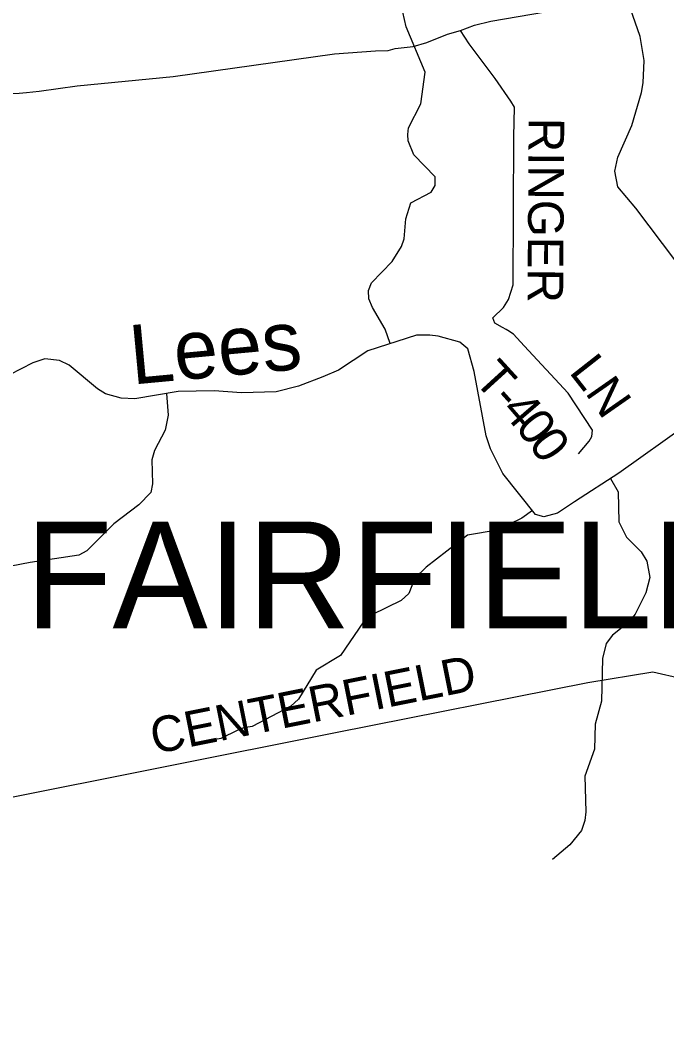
# Model space of a CAD drawing. Extents: x 1525783 to 1900577, y 218250 to 627376.
# Drawn here: x 1674950 to 1680400, y 487300 to 495779 of the extents above; entities that cross this region are included whole.
import ezdxf

# ---------------------------------------------------------------- set-up
doc = ezdxf.new("R2010")
doc.units = 0
for name, color, linetype in [('GM_X_County_Road', 7, 'Continuous'), ('GM_X_County_Road_Text', 7, 'Continuous'), ('GM_X_Minor_River', 7, 'Continuous'), ('GM_X_Minor_River_Text', 7, 'Continuous'), ('GM_X_State_Route', 7, 'Continuous'), ('GM_X_Township_Road', 7, 'Continuous'), ('GM_X_Township_Road_Text', 7, 'Continuous'), ('GM_X_Township_Text', 7, 'Continuous')]:
    doc.layers.add(name, color=color, linetype=linetype)

msp = doc.modelspace()

# ---------------------------------------------------------------- linework, layer by layer
at = {"layer": 'GM_X_County_Road'}
msp.add_lwpolyline([(1674707.7, 489194.2), (1674720.1, 489196.7), (1677608.7, 489772.6), (1679735.2, 490194.9), (1680281.8, 490284.7), (1681992.5, 489890.1), (1682345.5, 489783.4), (1682788.4, 489587.9), (1683050.8, 489451.7), (1683227.2, 489378.3), (1683347.4, 489305.3), (1683499.2, 489153.8), (1684142.7, 488246.7), (1684549.3, 487702.2), (1684858.1, 487256.7)], dxfattribs=at)
at = {"layer": 'GM_X_Minor_River'}
for points in [[(1680476.9, 493745.7), (1680138.4, 494192.3), (1679986.5, 494373.2), (1679960.5, 494506), (1679986.4, 494622), (1680105.1, 494889), (1680185.8, 495168.6), (1680201.1, 495248.6), (1680208.1, 495439.1), (1680175.1, 495640.2), (1680073.1, 495928.7), (1680074.3, 496000.9), (1680127.6, 496074.3), (1680141.7, 496204.5), (1680123.9, 496347.2), (1680130.9, 496413.3), (1680166.2, 496485), (1680393.5, 496760.3), (1680449.6, 496883.8)], [(1678068.8, 493051), (1678025.4, 493173.6), (1677919.8, 493355.8), (1677888.8, 493428.5), (1677885.9, 493498.8), (1677911, 493564.6), (1678084.5, 493742.5), (1678162.8, 493869.6), (1678186, 493935.5), (1678200.6, 494103.8), (1678242.9, 494239.5), (1678415, 494327.2), (1678448.1, 494384.8), (1678447.2, 494457.1), (1678267.3, 494642.4), (1678219, 494761.5), (1678217.8, 494815.7), (1678222.7, 494869.8), (1678328.3, 495072.8), (1678362.6, 495339.1), (1678203.9, 495722.7), (1678134.4, 496034.8)], [(1680571.8, 492370), (1679995, 491959.6), (1679621.6, 491718.6), (1679479.5, 491622.5), (1679364.5, 491592.1), (1679294.5, 491611.3), (1679016.7, 491956.6), (1678913.5, 492164.8), (1678879, 492273.7), (1678777, 492815), (1678723.8, 493006.4), (1678656.4, 493063.6), (1678472.4, 493114.5), (1678404.2, 493121.6), (1678291.7, 493121.3), (1677879.9, 492991.3), (1677632.3, 492828.6), (1677500.9, 492772.4), (1677296.7, 492691.3), (1677109.2, 492646), (1676815.8, 492636.5), (1676585.1, 492654.1), (1676281.7, 492646.7), (1675917.2, 492586.1), (1675802.8, 492591.9), (1675668.8, 492628.1), (1675601.1, 492669.2), (1675363.2, 492869.5), (1675283.5, 492908.8), (1675159.2, 492922.8), (1675056.2, 492888.3), (1674758.6, 492738.4)], [(1676184.4, 492630.5), (1676198.2, 492447.4), (1676172.1, 492321.4), (1676083.1, 492150.2), (1676059.8, 492070.3), (1676064.6, 491869.7), (1676051.4, 491795.6), (1675949.4, 491690.9), (1675740, 491531.6), (1675513.5, 491304.4), (1675444.6, 491269.3), (1675033.9, 491205.4), (1674874.7, 491175.8)], [(1679925.2, 491914.6), (1679990.5, 491803.2), (1679994.5, 491548.3), (1680058.8, 491419), (1680183.4, 491294.7), (1680230.4, 491217.7), (1680256.4, 491080.9), (1680224.2, 490951), (1680133.1, 490771.8), (1680079.8, 490704.4), (1679943.5, 490594.2), (1679890.1, 490522.8), (1679858, 490396.9), (1679850.4, 490035.9), (1679797.2, 489844.1), (1679791.8, 489631.5), (1679710, 489406.1), (1679717.3, 489105.1), (1679710.1, 489030.9), (1679680.7, 488947.1), (1679582.4, 488826.3), (1679437.9, 488702.1)], [(1679266.9, 491645.7), (1679177.5, 491581), (1678969.1, 491479.9), (1678719.3, 491435.6), (1678371.6, 491168.1), (1678275.8, 491075.3), (1678225.6, 490945.6), (1678162.3, 490884.4), (1677913.4, 490763.9), (1677844.2, 490704.8), (1677650.9, 490420.8), (1677446.1, 490297.6), (1677295.7, 490055.2), (1677230.5, 489994), (1676904.4, 489822.5), (1676835.9, 489811.5), (1676785.4, 489792.2), (1676641.7, 489722.2), (1676567.2, 489707.3)]]:
    msp.add_lwpolyline(points, dxfattribs=at)
at = {"layer": 'GM_X_State_Route'}
for points in [[(1675004.9, 495168.1), (1675111.7, 495179), (1675431.7, 495224.9), (1676240.9, 495304), (1677598.8, 495495.2), (1677946.4, 495520.6), (1678051.1, 495523.3), (1678111.4, 495539), (1678263.2, 495557.3), (1678378.5, 495590.9), (1678551.9, 495660.8), (1678661.8, 495692.2), (1678779.6, 495735.4), (1678915.7, 495770.7), (1679032.2, 495790.3), (1679491.5, 495867.6), (1679786.4, 495910.3), (1680017.5, 495934.6), (1680361.1, 495934.6), (1680969.3, 495919.4)], [(1672146.9, 494411.8), (1672171, 494435.1), (1672263.3, 494513.2), (1672416.4, 494614.7), (1672580.3, 494711.2), (1672745, 494804.9), (1673130.6, 495020.1), (1673257.3, 495099), (1673300.2, 495123.9), (1673391, 495145.9), (1673473.8, 495161.8), (1673543.6, 495177.8), (1673783, 495182.8), (1674203.9, 495169.6), (1674605.7, 495158.7), (1674746.2, 495158.7), (1674943, 495161.8), (1675004.9, 495168.1)]]:
    msp.add_lwpolyline(points, dxfattribs=at)
at = {"layer": 'GM_X_Township_Road'}
for points in [[(1679045.7, 493169.5), (1679014.6, 493188.4), (1678950.4, 493224.9), (1678934.7, 493269.1), (1679023.6, 493356.8), (1679066.2, 493422.8), (1679105.2, 493546.9), (1679111.4, 494795.2), (1679117.3, 495045.3), (1679084.5, 495096.4), (1678953.7, 495286.2), (1678734.4, 495578.2), (1678661.8, 495692.2)], [(1679657.1, 492122.6), (1679746.1, 492228.4), (1679768.5, 492268.4), (1679774.9, 492322.5), (1679567.8, 492632.9), (1679198.5, 493032.6), (1679108.6, 493131.6), (1679059.4, 493161.3), (1679045.7, 493169.5)]]:
    msp.add_lwpolyline(points, dxfattribs=at)

# ---------------------------------------------------------------- texts
at = {"layer": 'GM_X_County_Road_Text'}
msp.add_text('CENTERFIELD', height=300, rotation=11.31016, dxfattribs=at).set_placement((1676081, 489590))
at = {"layer": 'GM_X_Minor_River_Text'}
msp.add_text('Lees', height=499.98, rotation=5.33777, dxfattribs=at).set_placement((1675895.9, 492705.7))
at = {"layer": 'GM_X_Township_Road_Text'}
for s, rotation, p in [('RINGER', 269.63055, (1679235.9, 494955.8)), ('L', 308.13773, (1679570, 492810.2)), ('T', 312.3596, (1678764.2, 492739.9)), ('N', 304.91772, (1679705.9, 492637.2)), ('-', 311.96285, (1678915, 492574.4)), ('4', 310.68709, (1678996.2, 492484.2)), ('0', 308.6208, (1679114.9, 492346.2)), ('0', 305.48445, (1679227.6, 492205.3))]:
    msp.add_text(s, height=300, rotation=rotation, dxfattribs=at).set_placement(p)
at = {"layer": 'GM_X_Township_Text'}
msp.add_text('FAIRFIELD', height=900, rotation=0.00001, dxfattribs=at).set_placement((1674993.5, 490651.6))

doc.saveas('drawing.dxf')
